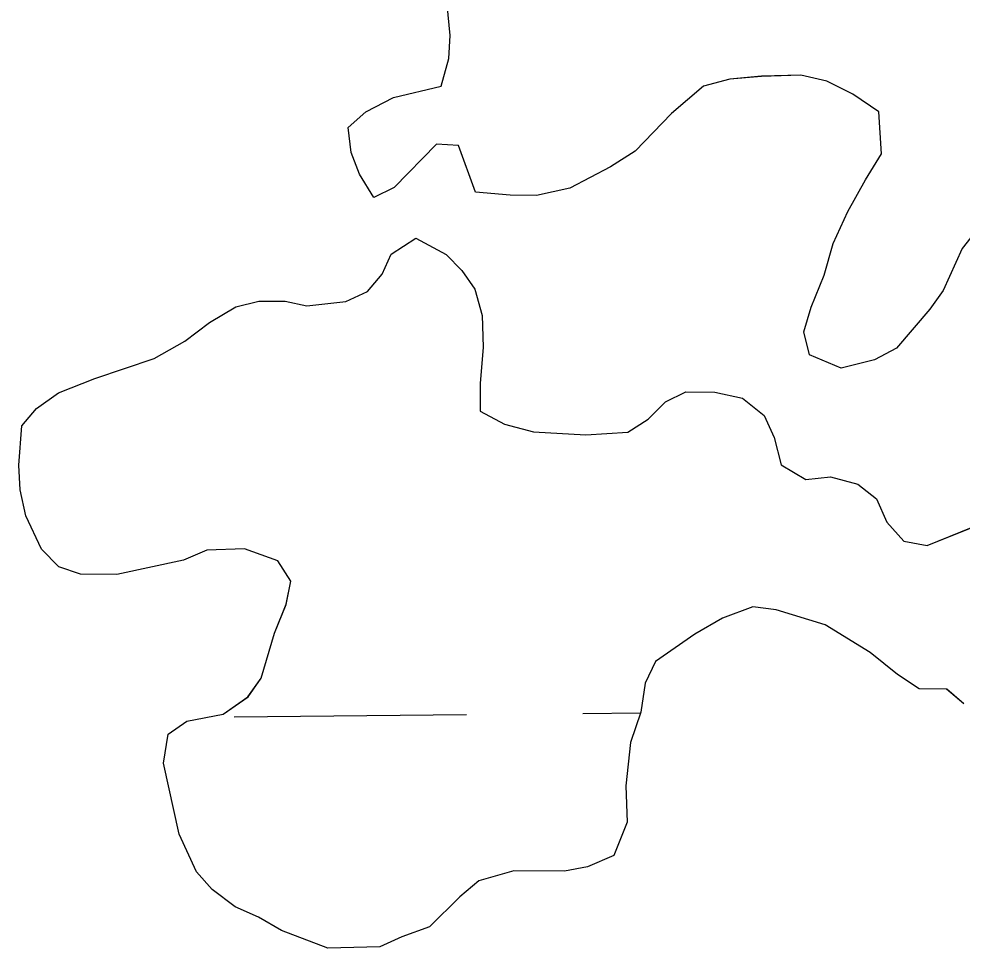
# Model space of a CAD drawing. Extents: x 3146026 to 3183936, y 897894 to 923344.
# Drawn here: x 3171487.5 to 3171617.4, y 907097.3 to 907225.2 of the extents above; entities that cross this region are included whole.
import ezdxf

# ---------------------------------------------------------------- set-up
doc = ezdxf.new("R2010")
doc.units = 0
for name, color, linetype in [('V-SITE-VEGE', 7, 'Continuous'), ('V-TOPO-SHOR', 7, 'Continuous'), ('V-WETL-SWMP', 7, 'Continuous')]:
    doc.layers.add(name, color=color, linetype=linetype)

msp = doc.modelspace()

# ---------------------------------------------------------------- linework, layer by layer
at = {"layer": 'V-SITE-VEGE'}
for p, q in [((3171546.88, 907222.97), (3171546.12, 907230.55)), ((3171546.66, 907219.77), (3171546.88, 907222.97)), ((3171545.64, 907215.98), (3171546.66, 907219.77)), ((3171589.75, 907217.34), (3171585.36, 907216.96)), ((3171595.14, 907217.51), (3171589.75, 907217.34)), ((3171598.73, 907216.69), (3171595.14, 907217.51)), ((3171539.04, 907214.42), (3171545.64, 907215.98)), ((3171581.76, 907215.98), (3171577.35, 907212.22)), ((3171585.36, 907216.96), (3171581.76, 907215.98)), ((3171602.31, 907214.87), (3171598.73, 907216.69)), ((3171605.89, 907212.45), (3171602.31, 907214.87)), ((3171535.24, 907212.45), (3171539.04, 907214.42)), ((3171532.83, 907210.27), (3171535.24, 907212.45)), ((3171577.35, 907212.22), (3171572.33, 907207.05)), ((3171606.25, 907206.67), (3171605.89, 907212.45)), ((3171533.21, 907206.87), (3171532.83, 907210.27)), ((3171545, 907208), (3171539.17, 907202.05)), ((3171547.99, 907207.79), (3171545, 907208)), ((3171534.39, 907203.87), (3171533.21, 907206.87)), ((3171550.35, 907201.39), (3171547.99, 907207.79)), ((3171572.33, 907207.05), (3171568.93, 907204.88)), ((3171604.04, 907203.09), (3171606.25, 907206.67)), ((3171568.93, 907204.88), (3171563.32, 907201.92)), ((3171536.37, 907200.67), (3171534.39, 907203.87)), ((3171601.62, 907198.71), (3171604.04, 907203.09)), ((3171539.17, 907202.05), (3171536.37, 907200.67)), ((3171563.32, 907201.92), (3171558.73, 907200.94)), ((3171555.13, 907200.96), (3171550.35, 907201.39)), ((3171558.73, 907200.94), (3171555.13, 907200.96)), ((3171599.6, 907194.33), (3171601.62, 907198.71)), ((3171538.72, 907192.87), (3171542.13, 907195.05)), ((3171542.13, 907195.05), (3171546.31, 907192.83)), ((3171598.38, 907189.95), (3171599.6, 907194.33)), ((3171537.51, 907190.09), (3171538.72, 907192.87)), ((3171546.31, 907192.83), (3171548.49, 907190.62)), ((3171617.36, 907193.63), (3171614.73, 907187.86)), ((3171535.5, 907187.7), (3171537.51, 907190.09)), ((3171548.49, 907190.62), (3171550.27, 907188.02)), ((3171596.56, 907185.56), (3171598.38, 907189.95)), ((3171532.5, 907186.32), (3171535.5, 907187.7)), ((3171550.27, 907188.02), (3171551.25, 907184.42)), ((3171614.73, 907187.86), (3171612.92, 907185.27)), ((3171517.33, 907185.61), (3171520.52, 907186.39)), ((3171520.52, 907186.39), (3171524.12, 907186.37)), ((3171524.12, 907186.37), (3171527.11, 907185.75)), ((3171527.11, 907185.75), (3171532.5, 907186.32)), ((3171513.72, 907183.43), (3171517.33, 907185.61)), ((3171595.54, 907182.18), (3171596.56, 907185.56)), ((3171612.92, 907185.27), (3171608.3, 907179.91)), ((3171510.32, 907180.86), (3171513.72, 907183.43)), ((3171551.25, 907184.42), (3171551.42, 907180.03)), ((3171596.32, 907178.98), (3171595.54, 907182.18)), ((3171506.11, 907178.48), (3171510.32, 907180.86)), ((3171551.42, 907180.03), (3171551, 907175.04)), ((3171608.3, 907179.91), (3171605.3, 907178.33)), ((3171497.92, 907175.74), (3171506.11, 907178.48)), ((3171600.7, 907177.16), (3171596.32, 907178.98)), ((3171605.3, 907178.33), (3171600.7, 907177.16)), ((3171492.91, 907173.77), (3171497.92, 907175.74)), ((3171551, 907175.04), (3171550.98, 907171.25)), ((3171489.91, 907171.59), (3171492.91, 907173.77)), ((3171576.53, 907172.51), (3171579.33, 907173.89)), ((3171579.33, 907173.89), (3171583.32, 907173.86)), ((3171583.32, 907173.86), (3171587.11, 907173.05)), ((3171587.11, 907173.05), (3171590.09, 907170.63)), ((3171487.9, 907169.21), (3171489.91, 907171.59)), ((3171574.12, 907170.12), (3171576.53, 907172.51)), ((3171550.98, 907171.25), (3171554.36, 907169.43)), ((3171590.09, 907170.63), (3171591.47, 907167.63)), ((3171487.47, 907163.82), (3171487.9, 907169.21)), ((3171554.36, 907169.43), (3171558.34, 907168.41)), ((3171571.32, 907168.34), (3171574.12, 907170.12)), ((3171558.34, 907168.41), (3171565.53, 907167.98)), ((3171565.53, 907167.98), (3171571.32, 907168.34)), ((3171591.47, 907167.63), (3171592.45, 907163.84)), ((3171487.66, 907160.43), (3171487.47, 907163.82)), ((3171592.45, 907163.84), (3171595.83, 907161.82)), ((3171595.83, 907161.82), (3171599.22, 907162.2)), ((3171599.22, 907162.2), (3171603.01, 907161.18)), ((3171603.01, 907161.18), (3171605.59, 907159.17)), ((3171488.43, 907156.83), (3171487.66, 907160.43)), ((3171605.59, 907159.17), (3171606.97, 907155.97)), ((3171490.6, 907152.23), (3171488.43, 907156.83)), ((3171606.97, 907155.97), (3171609.35, 907153.36)), ((3171612.54, 907152.75), (3171620.34, 907155.9)), ((3171492.98, 907149.82), (3171490.6, 907152.23)), ((3171513.35, 907152.1), (3171510.15, 907150.72)), ((3171518.54, 907152.27), (3171513.35, 907152.1)), ((3171523.12, 907150.65), (3171518.54, 907152.27)), ((3171609.35, 907153.36), (3171612.54, 907152.75)), ((3171495.97, 907148.8), (3171492.98, 907149.82)), ((3171510.15, 907150.72), (3171500.96, 907148.78)), ((3171524.9, 907147.84), (3171523.12, 907150.65)), ((3171500.96, 907148.78), (3171495.97, 907148.8)), ((3171524.29, 907144.65), (3171524.9, 907147.84)), ((3171522.67, 907140.67), (3171524.29, 907144.65)), ((3171588.54, 907144.3), (3171584.35, 907142.73)), ((3171591.74, 907143.88), (3171588.54, 907144.3)), ((3171598.51, 907141.85), (3171591.74, 907143.88)), ((3171584.35, 907142.73), (3171580.54, 907140.55)), ((3171604.68, 907138.02), (3171598.51, 907141.85)), ((3171520.84, 907134.5), (3171522.67, 907140.67)), ((3171580.54, 907140.55), (3171575.13, 907136.79)), ((3171608.45, 907135.01), (3171604.68, 907138.02)), ((3171575.13, 907136.79), (3171573.72, 907133.81)), ((3171519.03, 907131.91), (3171520.84, 907134.5)), ((3171611.43, 907133), (3171608.45, 907135.01)), ((3171573.72, 907133.81), (3171573.1, 907129.82)), ((3171615.23, 907132.97), (3171611.43, 907133)), ((3171617.61, 907130.96), (3171615.23, 907132.97)), ((3171515.62, 907129.54), (3171519.03, 907131.91)), ((3171510.62, 907128.57), (3171515.62, 907129.54)), ((3171573.1, 907129.82), (3171571.68, 907125.63)), ((3171508.02, 907126.78), (3171510.62, 907128.57)), ((3171507.4, 907122.8), (3171508.02, 907126.78)), ((3171571.68, 907125.63), (3171571.04, 907119.65)), ((3171509.54, 907113.01), (3171507.4, 907122.8)), ((3171571.04, 907119.65), (3171571.22, 907114.66)), ((3171571.22, 907114.66), (3171569.4, 907110.08)), ((3171511.91, 907107.81), (3171509.54, 907113.01)), ((3171569.4, 907110.08), (3171565.79, 907108.5)), ((3171555.62, 907107.96), (3171550.81, 907106.59)), ((3171562.6, 907107.92), (3171555.62, 907107.96)), ((3171565.79, 907108.5), (3171562.6, 907107.92)), ((3171514.09, 907105.4), (3171511.91, 907107.81)), ((3171517.27, 907102.99), (3171514.09, 907105.4)), ((3171550.81, 907106.59), (3171548.21, 907104.41)), ((3171548.21, 907104.41), (3171544, 907100.24)), ((3171520.45, 907101.57), (3171517.27, 907102.99)), ((3171523.64, 907099.76), (3171520.45, 907101.57)), ((3171544, 907100.24), (3171540.19, 907098.87)), ((3171530.01, 907097.33), (3171523.64, 907099.76)), ((3171540.19, 907098.87), (3171537.19, 907097.49)), ((3171537.19, 907097.49), (3171530.01, 907097.33))]:
    msp.add_line(p, q, dxfattribs=at)
at = {"layer": 'V-TOPO-SHOR'}
for points in [[(3171558.73, 907200.94), (3171555.13, 907200.96), (3171550.35, 907201.39), (3171547.99, 907207.79), (3171545, 907208), (3171539.17, 907202.05), (3171536.37, 907200.67), (3171534.39, 907203.87), (3171533.21, 907206.87), (3171532.83, 907210.27), (3171535.24, 907212.45), (3171539.04, 907214.42), (3171545.64, 907215.98), (3171546.66, 907219.77), (3171546.88, 907222.96), (3171546.12, 907230.55)], [(3171617.36, 907193.63), (3171614.73, 907187.86), (3171612.92, 907185.27), (3171608.3, 907179.91), (3171605.3, 907178.33), (3171600.7, 907177.16), (3171596.32, 907178.98), (3171595.54, 907182.18), (3171596.56, 907185.56), (3171598.38, 907189.95), (3171599.6, 907194.33), (3171601.62, 907198.71), (3171604.04, 907203.09), (3171606.25, 907206.67), (3171605.89, 907212.45), (3171602.31, 907214.87), (3171598.73, 907216.69), (3171595.14, 907217.51), (3171589.75, 907217.34), (3171585.36, 907216.96), (3171581.76, 907215.98), (3171577.35, 907212.22), (3171572.33, 907207.05), (3171568.93, 907204.88), (3171563.32, 907201.92), (3171558.73, 907200.94)], [(3171617.61, 907130.96), (3171615.23, 907132.97), (3171611.43, 907133), (3171608.45, 907135.01), (3171604.68, 907138.02), (3171598.51, 907141.85), (3171591.74, 907143.88), (3171588.54, 907144.3), (3171584.35, 907142.73), (3171580.54, 907140.55), (3171575.13, 907136.79), (3171573.72, 907133.81), (3171573.1, 907129.82), (3171571.68, 907125.63), (3171571.04, 907119.65), (3171571.22, 907114.66), (3171569.4, 907110.08), (3171565.79, 907108.5), (3171562.6, 907107.92), (3171555.61, 907107.96), (3171550.81, 907106.59), (3171548.21, 907104.41), (3171544, 907100.24), (3171540.19, 907098.87), (3171537.19, 907097.49), (3171530.01, 907097.33), (3171523.64, 907099.76), (3171520.45, 907101.57), (3171517.27, 907102.99), (3171514.09, 907105.4), (3171511.91, 907107.81), (3171509.54, 907113.01), (3171507.4, 907122.8), (3171508.02, 907126.78), (3171510.62, 907128.57), (3171515.62, 907129.54), (3171519.02, 907131.91), (3171520.84, 907134.5), (3171522.67, 907140.67), (3171524.29, 907144.66), (3171524.9, 907147.85), (3171523.12, 907150.65), (3171518.54, 907152.27), (3171513.35, 907152.1), (3171510.15, 907150.72), (3171500.96, 907148.78), (3171495.97, 907148.8), (3171492.98, 907149.82), (3171490.6, 907152.23), (3171488.43, 907156.83), (3171487.65, 907160.43), (3171487.47, 907163.82), (3171487.9, 907169.21), (3171489.91, 907171.59), (3171492.91, 907173.77), (3171497.92, 907175.74), (3171506.11, 907178.48), (3171510.32, 907180.86), (3171513.72, 907183.43), (3171517.33, 907185.61), (3171520.52, 907186.39), (3171524.12, 907186.37), (3171527.11, 907185.75), (3171532.5, 907186.32), (3171535.5, 907187.7), (3171537.51, 907190.09), (3171538.72, 907192.87), (3171542.13, 907195.05), (3171546.31, 907192.83), (3171548.49, 907190.62), (3171550.27, 907188.02), (3171551.25, 907184.42), (3171551.42, 907180.03), (3171551, 907175.04), (3171550.98, 907171.25), (3171554.36, 907169.44), (3171558.34, 907168.41), (3171565.53, 907167.98)], [(3171565.53, 907167.98), (3171571.32, 907168.34), (3171574.12, 907170.12), (3171576.53, 907172.51), (3171579.33, 907173.89), (3171583.32, 907173.86), (3171587.11, 907173.05), (3171590.09, 907170.63), (3171591.47, 907167.63), (3171592.45, 907163.84), (3171595.83, 907161.82), (3171599.22, 907162.2), (3171603.01, 907161.18), (3171605.59, 907159.17), (3171606.97, 907155.97), (3171609.35, 907153.36), (3171612.54, 907152.75), (3171620.34, 907155.9)]]:
    msp.add_lwpolyline(points, dxfattribs=at)
at = {"layer": 'V-WETL-SWMP'}
for p, q in [((3171517.13, 907129.15), (3171549.13, 907129.47)), ((3171565.13, 907129.63), (3171573.06, 907129.71))]:
    msp.add_line(p, q, dxfattribs=at)
for points in [[(3171619.57, 907196.41), (3171617.36, 907193.63), (3171614.73, 907187.86), (3171612.92, 907185.27), (3171608.3, 907179.91), (3171605.3, 907178.33), (3171600.7, 907177.16), (3171596.32, 907178.98), (3171595.54, 907182.18), (3171596.56, 907185.57), (3171598.38, 907189.95), (3171599.6, 907194.33), (3171601.62, 907198.71), (3171604.04, 907203.09), (3171606.25, 907206.67), (3171605.89, 907212.46), (3171602.31, 907214.87), (3171598.73, 907216.69), (3171595.14, 907217.5), (3171589.75, 907217.33), (3171585.36, 907216.96), (3171581.76, 907215.98), (3171577.35, 907212.22), (3171572.33, 907207.05), (3171568.93, 907204.88), (3171563.32, 907201.92), (3171558.73, 907200.94), (3171555.13, 907200.96), (3171550.35, 907201.39), (3171547.99, 907207.79), (3171544.99, 907208), (3171539.17, 907202.05), (3171536.37, 907200.67), (3171534.39, 907203.87), (3171533.21, 907206.87), (3171532.83, 907210.27), (3171535.24, 907212.45), (3171539.04, 907214.42), (3171545.64, 907215.98), (3171546.66, 907219.77), (3171546.87, 907222.96), (3171546.12, 907230.55)], [(3171617.61, 907130.97), (3171615.22, 907132.97), (3171611.43, 907133), (3171608.45, 907135.01), (3171604.68, 907138.02), (3171598.51, 907141.85), (3171591.74, 907143.88), (3171588.54, 907144.3), (3171584.35, 907142.73), (3171580.54, 907140.55), (3171575.13, 907136.79), (3171573.72, 907133.8), (3171573.1, 907129.82), (3171571.68, 907125.63), (3171571.04, 907119.65), (3171571.22, 907114.66), (3171569.4, 907110.08), (3171565.79, 907108.5), (3171562.6, 907107.92), (3171555.61, 907107.96), (3171550.82, 907106.59), (3171548.21, 907104.41), (3171544, 907100.24), (3171540.2, 907098.87), (3171537.19, 907097.49), (3171530.01, 907097.33), (3171523.64, 907099.76), (3171520.45, 907101.57), (3171517.27, 907102.99), (3171514.09, 907105.4), (3171511.91, 907107.81), (3171509.54, 907113.01), (3171507.4, 907122.8), (3171508.02, 907126.79), (3171510.62, 907128.57), (3171515.62, 907129.54), (3171519.03, 907131.91), (3171520.84, 907134.5), (3171522.67, 907140.67), (3171524.29, 907144.66), (3171524.9, 907147.85), (3171523.12, 907150.65), (3171518.54, 907152.27), (3171513.35, 907152.1), (3171510.15, 907150.72), (3171500.96, 907148.78), (3171495.97, 907148.81), (3171492.98, 907149.82), (3171490.6, 907152.23), (3171488.43, 907156.83), (3171487.65, 907160.43), (3171487.47, 907163.82), (3171487.9, 907169.21), (3171489.91, 907171.59), (3171492.92, 907173.77), (3171497.92, 907175.74), (3171506.11, 907178.49), (3171510.32, 907180.86), (3171513.72, 907183.43), (3171517.33, 907185.61), (3171520.53, 907186.39), (3171524.12, 907186.37), (3171527.11, 907185.75), (3171532.5, 907186.32), (3171535.5, 907187.7), (3171537.51, 907190.09), (3171538.72, 907192.87), (3171542.13, 907195.05), (3171546.31, 907192.83), (3171548.49, 907190.62), (3171550.27, 907188.02), (3171551.25, 907184.42), (3171551.42, 907180.03), (3171551, 907175.04), (3171550.98, 907171.25), (3171554.36, 907169.44), (3171558.34, 907168.42), (3171565.53, 907167.98), (3171571.32, 907168.34), (3171574.12, 907170.12), (3171576.53, 907172.51), (3171579.33, 907173.89), (3171583.32, 907173.86), (3171587.11, 907173.04), (3171590.09, 907170.63), (3171591.47, 907167.63), (3171592.45, 907163.84), (3171595.83, 907161.82), (3171599.22, 907162.2), (3171603.01, 907161.18), (3171605.59, 907159.17), (3171606.97, 907155.97), (3171609.35, 907153.36), (3171612.54, 907152.75), (3171620.34, 907155.9)]]:
    msp.add_lwpolyline(points, dxfattribs=at)

doc.saveas('drawing.dxf')
